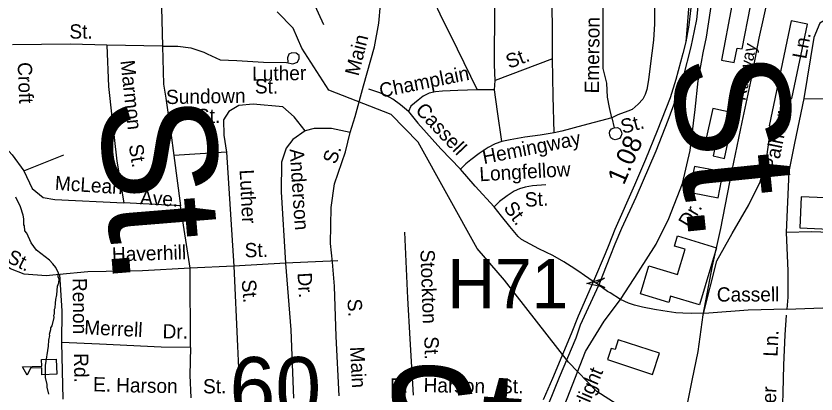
# Model space of a CAD drawing. Extents: x 1553981 to 1780076, y 812965 to 996873.
# Drawn here: x 1633389 to 1634055, y 846130 to 846445 of the extents above; entities that cross this region are included whole.
import ezdxf

# ---------------------------------------------------------------- set-up
doc = ezdxf.new("R2010")
doc.units = 0
for name, color, linetype in [('Exist Aviation Coast Guard Station CELL', 7, 'Continuous'), ('Exist Cultural Warehouse Building Footprint', 7, 'Continuous'), ('Exist Hydrographic Creek Single Shore', 7, 'Continuous'), ('Exist Hydrographic Misc Water Feature', 7, 'Continuous'), ('Exist Railroad Mainline', 7, 'Continuous'), ('Exist Railroad Mainline Label', 7, 'Continuous'), ('Exist Railroad Siding', 7, 'Continuous'), ('Exist Road Non-System Type 51 Label', 7, 'Continuous'), ('Exist Road Primary US Divided Attributed', 7, 'Continuous'), ('Exist Road Primary US Mileage Hundredths English Label', 7, 'Continuous'), ('Exist Road Primary US Ramp 1 Lane  Attributed', 7, 'Continuous'), ('Exist Road Primary US Structure Non-Sys NCDOT Number Label', 7, 'Continuous'), ('Exist Road Secondary Structure Standard Bridge Number Label', 7, 'Continuous'), ('Map Preparation Border County Name Lower Right Label', 7, 'Continuous'), ('Map Preparation County Inset Title Block CELL', 7, 'Continuous')]:
    doc.layers.add(name, color=color, linetype=linetype)

msp = doc.modelspace()

# ---------------------------------------------------------------- linework, layer by layer
at = {"layer": 'Exist Aviation Coast Guard Station CELL'}
msp.add_lwpolyline([(1633422.69, 846146.74), (1633410.45, 846146.41), (1633410.3, 846152.16), (1633400.91, 846151.9), (1633398.05, 846145.94), (1633394.21, 846152.92), (1633410.26, 846153.36), (1633410.11, 846159.11), (1633422.34, 846159.45)], close=True, dxfattribs=at)
at = {"layer": 'Exist Cultural Warehouse Building Footprint'}
for points in [[(1633984.47, 846453.69), (1633975.79, 846408.22), (1633986.51, 846406.17), (1633988.82, 846418.26), (1633993.15, 846417.44), (1633999.93, 846452.96), (1633991.68, 846454.54), (1633995.2, 846473.01), (1633978.35, 846476.23), (1633974.41, 846455.61)], [(1634033.9, 846440.92), (1634015.51, 846353.54), (1634029.44, 846350.61), (1634032.58, 846365.54), (1634028.2, 846366.46), (1634030.43, 846377.02), (1634034.54, 846376.16), (1634047.56, 846438.04)], [(1633968.55, 846367.86), (1633962.42, 846339.25), (1633970.96, 846337.42), (1633969.03, 846328.41), (1633978.45, 846326.4), (1633986.51, 846364.02)], [(1634131, 846366.76), (1634085.55, 846368.8), (1634082.13, 846292.68), (1634042.19, 846294.47), (1634041.03, 846268.7), (1634126.41, 846264.86)], [(1633977.3, 846315.15), (1633953.3, 846319.75), (1633951.31, 846309.33), (1633953.97, 846308.82), (1633951.83, 846297.67), (1633973.17, 846293.58)], [(1633971.85, 846252.1), (1633957.55, 846204.57), (1633933.57, 846211.79), (1633931.97, 846206.48), (1633908.46, 846213.55), (1633915.5, 846236.92), (1633939.36, 846229.74), (1633945.7, 846250.8), (1633936.77, 846253.48), (1633939.3, 846261.89)], [(1633924.25, 846164.29), (1633890.03, 846175.53), (1633887.31, 846167.24), (1633884.06, 846168.31), (1633880.99, 846158.96), (1633918.45, 846146.65)]]:
    msp.add_lwpolyline(points, close=True, dxfattribs=at)
at = {"layer": 'Exist Hydrographic Creek Single Shore'}
msp.add_lwpolyline([(1634012.59, 846102.9), (1633982.46, 846109.27), (1633926.21, 846107.95), (1633902.21, 846113.36), (1633872.21, 846132.43), (1633848.59, 846156.71), (1633795.21, 846225.09), (1633772.59, 846251.39), (1633723.58, 846339.79), (1633700.96, 846362.82), (1633649.09, 846383.16), (1633626.58, 846418.08), (1633619.46, 846434.64), (1633606.09, 846448.46)], dxfattribs=at)
at = {"layer": 'Exist Hydrographic Misc Water Feature'}
msp.add_lwpolyline([(1633416.07, 846130.11), (1633414.86, 846136.11), (1633414.88, 846138.11), (1633413.42, 846144.11), (1633413.49, 846154.11), (1633415.85, 846170.08), (1633416.13, 846175.07), (1633416.92, 846179.06), (1633416.67, 846180.06), (1633417.95, 846184.05), (1633417.95, 846185.3), (1633418.97, 846187.04), (1633420.52, 846194.02), (1633420.29, 846196.02), (1633420.79, 846197.02), (1633420.81, 846201.02), (1633421.32, 846202.01), (1633421.85, 846206), (1633421.88, 846209), (1633422.9, 846212.99), (1633423.45, 846219.98), (1633424.46, 846222.97), (1633424.73, 846225.96), (1633424, 846227.97), (1633424.27, 846230.97), (1633422.05, 846235.48), (1633419.58, 846238.74), (1633416.61, 846241.77), (1633405.92, 846250.1), (1633401.47, 846256.13), (1633397.78, 846264.15), (1633396.29, 846266.16), (1633395.82, 846270.16), (1633395.33, 846271.17), (1633395.37, 846276.17), (1633394.89, 846279.17), (1633392.69, 846286.18), (1633388.75, 846294.21)], dxfattribs=at)
at = {"layer": 'Exist Railroad Mainline'}
for points in [[(1633951.39, 846141.65), (1633956.48, 846165.6), (1633960.67, 846196.14), (1633968.44, 846236.85), (1633975.32, 846267.99), (1633984.76, 846316.59), (1633993.03, 846356.5), (1634000.65, 846391.46), (1634007.34, 846426.37), (1634016.22, 846466.42), (1634025.51, 846516.35)], [(1633946.69, 846118.09), (1633951.39, 846141.65)]]:
    msp.add_lwpolyline(points, dxfattribs=at)
at = {"layer": 'Exist Railroad Siding'}
msp.add_lwpolyline([(1633960.67, 846196.14), (1633972.01, 846241.07), (1633984.65, 846263.84), (1633998.55, 846287.87), (1634008.03, 846306.84), (1634013.72, 846327.71), (1634016.25, 846347.95)], dxfattribs=at)
at = {"layer": 'Exist Road Primary US Divided Attributed'}
for points in [[(1633957.45, 846629.36), (1633954.13, 846617.7), (1633953.15, 846611.96), (1633950.46, 846598.32), (1633949.92, 846589.8), (1633950.37, 846574.2), (1633951.35, 846548.5), (1633952.33, 846527), (1633953.42, 846487.51), (1633952.7, 846468.22), (1633950.19, 846449.61), (1633948.66, 846437.23), (1633946.15, 846423.38)], [(1633874.66, 846222.92), (1633883.24, 846244.77), (1633887.27, 846255.21), (1633893.09, 846268.47), (1633904.88, 846294.26), (1633921.39, 846332.65), (1633931.39, 846358.23), (1633938.11, 846376.24), (1633944.28, 846394.25), (1633950.67, 846419.14), (1633953.31, 846432.48), (1633955.25, 846441.93), (1633956.55, 846452.71)], [(1633946.15, 846423.38), (1633943.62, 846413.74), (1633937.75, 846392.17), (1633933.19, 846376.85), (1633922.33, 846349.29), (1633912.56, 846325.45), (1633903.36, 846304.09), (1633887.26, 846267.22), (1633882.27, 846254.36), (1633879.08, 846246.85), (1633869.26, 846224.26)], [(1633869.26, 846224.26), (1633856.57, 846195.18), (1633850.89, 846180.39), (1633835.29, 846143.17), (1633827.57, 846125.41)], [(1633827.57, 846110.79), (1633841.21, 846144.34), (1633854.84, 846176.99), (1633858.52, 846187.75), (1633873.91, 846220.8), (1633874.66, 846222.92)]]:
    msp.add_lwpolyline(points, dxfattribs=at)
at = {"layer": 'Exist Road Primary US Ramp 1 Lane  Attributed'}
msp.add_lwpolyline([(1633949.2, 846461.09), (1633946.15, 846423.38)], dxfattribs=at)
at = {"layer": 'Map Preparation Border County Name Lower Right Label'}
for p, q in [((1633510.72, 846419.81), (1633464.37, 846420.65)), ((1633835.2, 846409.26), (1633787.58, 846391.19)), ((1633787, 846383.45), (1633787.58, 846391.19)), ((1633787, 846383.45), (1633772.51, 846383.32)), ((1633884.5, 846360.11), (1633886.69, 846351.84)), ((1633525.6, 846286.9), (1633478.63, 846289.51)), ((1633613.18, 846239.25), (1633570.16, 846236.74)), ((1633656.56, 846241.07), (1633613.18, 846239.25)), ((1633869.19, 846224.08), (1633861.98, 846228.94)), ((1633871.55, 846222.5), (1633869.19, 846224.08)), ((1633873.91, 846220.8), (1633871.55, 846222.5)), ((1633880.98, 846215.69), (1633873.91, 846220.8)), ((1633426.71, 846173.05), (1633427.7, 846126.04))]:
    msp.add_line(p, q, dxfattribs=at)
for points in [[(1633891.88, 846209.1), (1633906.86, 846231.97), (1633921.57, 846254.89), (1633932.16, 846276.46), (1633943.37, 846305.38), (1633949.92, 846332.87), (1633954.04, 846367.05), (1633956.38, 846390.86), (1633960.59, 846414.32), (1633963.28, 846427.32), (1633966.69, 846449.25), (1633968.13, 846458.76), (1633969.29, 846475.22), (1633971.26, 846510.02), (1633974.04, 846521.01), (1633977.27, 846528.27), (1633982.3, 846537.51), (1634008.6, 846569.45), (1634023.38, 846579.53), (1634030.46, 846582.58), (1634037.19, 846584.74), (1634040.6, 846585.27)], [(1633628.34, 846473.85), (1633644.65, 846437.95)], [(1633509.64, 846463.11), (1633510.72, 846419.81)], [(1633677.89, 846386.77), (1633687.26, 846419.2), (1633690.77, 846438.86), (1633692.24, 846454.4)], [(1633737.41, 846455.6), (1633741.59, 846446.81), (1633755.83, 846417.7), (1633772.51, 846383.32)], [(1633787.58, 846391.19), (1633786.95, 846404.19), (1633787.36, 846452.93)], [(1633835.2, 846409.26), (1633835.15, 846432.78), (1633834.86, 846454.27)], [(1633884.5, 846360.11), (1633882.58, 846368.88), (1633881.15, 846377.39), (1633880.51, 846388.88), (1633877.45, 846401.28), (1633877.43, 846427.27), (1633877.44, 846452.62)], [(1633920.23, 846452.48), (1633920.14, 846438.44), (1633919.24, 846424.81), (1633916.46, 846403.24), (1633915.21, 846391.67), (1633913.86, 846383.78), (1633912.25, 846379.56), (1633910.45, 846375.61), (1633906.5, 846371.49), (1633901.67, 846367.12), (1633897.92, 846365.67), (1633889.73, 846362.79), (1633884.5, 846360.11)], [(1634134.27, 846437.66), (1634123.25, 846441.21), (1634088.55, 846444.2), (1634066.41, 846443.9), (1634057.73, 846438.81), (1634052.65, 846427.14), (1634044.27, 846376.25)], [(1633464.37, 846420.65), (1633434.3, 846421.42), (1633385.85, 846420.77)], [(1633464.37, 846420.65), (1633465.91, 846386.32), (1633468.61, 846360.87), (1633472.85, 846324.22), (1633478.63, 846289.51)], [(1633510.72, 846419.81), (1633511.6, 846388.13), (1633513.66, 846376.39), (1633517.76, 846347.65), (1633520.1, 846328.87)], [(1633510.72, 846419.81), (1633523.62, 846419.77), (1633534.46, 846418.31), (1633545.02, 846414.79), (1633547.95, 846413.32)], [(1633547.95, 846413.32), (1633558.79, 846408.33), (1633572.57, 846407.75), (1633594.85, 846406.57), (1633613.9, 846406.28)], [(1633613.9, 846406.28), (1633619.18, 846405.11), (1633622.99, 846406.57), (1633624.45, 846409.51), (1633624.45, 846412.15), (1633622.11, 846413.91), (1633618.3, 846414.2), (1633615.95, 846413.03), (1633614.78, 846410.09), (1633615.07, 846406.57)], [(1633836.55, 846347.65), (1633835.7, 846378.28), (1633835.2, 846409.26)], [(1633667.04, 846348.05), (1633671.14, 846361.25), (1633677.89, 846386.77)], [(1633715.37, 846365.55), (1633708.68, 846371.11), (1633702.47, 846375.66), (1633696.76, 846378.71), (1633691.52, 846381.01), (1633682.31, 846384.08)], [(1633772.51, 846383.32), (1633756.52, 846382.95), (1633743.75, 846382.3), (1633737.79, 846381.72), (1633732.51, 846380.66), (1633727.74, 846378.2), (1633723.46, 846374.74), (1633717.41, 846369.78), (1633715.37, 846365.55)], [(1633793.13, 846340.4), (1633789.58, 846365.41), (1633787, 846383.45)], [(1633629.59, 846349.26), (1633620.22, 846360.97), (1633610.84, 846369.18), (1633586.22, 846371.53), (1633574.2, 846370.35), (1633565.99, 846365.37), (1633561.6, 846358.62), (1633561.89, 846345.71), (1633563.94, 846331.63)], [(1634044.27, 846376.25), (1634036.58, 846339.01), (1634031.79, 846315.36), (1634029.7, 846264.77)], [(1634044.27, 846376.25), (1634090.64, 846375.65), (1634141.45, 846373.59)], [(1633715.37, 846365.55), (1633723.28, 846355.73), (1633742.35, 846334.33), (1633758.69, 846317.44)], [(1633884.5, 846360.11), (1633860.46, 846353.82), (1633842.93, 846348.97), (1633836.55, 846347.65)], [(1633667.04, 846348.05), (1633651.28, 846351.31), (1633636.92, 846351.31), (1633629.59, 846349.26)], [(1633886.69, 846351.84), (1633889.44, 846352.08), (1633891.42, 846351.06), (1633892.41, 846349.04), (1633892.89, 846346.78), (1633892.19, 846344.72), (1633891.11, 846343.07), (1633889.34, 846342.33), (1633887.33, 846341.84), (1633885.34, 846342.36), (1633883.87, 846343.61), (1633882.88, 846345.63), (1633882.65, 846347.64), (1633883, 846349.08), (1633884.42, 846351.11), (1633886.69, 846351.84)], [(1633629.59, 846349.26), (1633619.33, 846342.22), (1633613.76, 846334.88), (1633609.66, 846323.15), (1633609.37, 846298.51), (1633613.18, 846239.25)], [(1633652.1, 846240.02), (1633650.63, 846255.57), (1633651.22, 846285.64), (1633653.86, 846305.3), (1633662.95, 846331.99), (1633667.04, 846348.05)], [(1633836.55, 846347.65), (1633825.06, 846345.81), (1633812.14, 846343.99), (1633800.14, 846341.84), (1633793.13, 846340.4)], [(1633376.98, 846338.75), (1633385.74, 846329.24), (1633395.37, 846316.12)], [(1633793.13, 846340.4), (1633787.61, 846338.44), (1633781.87, 846335.43), (1633774.29, 846330.56), (1633767.25, 846325.12), (1633763.24, 846321.9), (1633758.69, 846317.44)], [(1633563.94, 846331.63), (1633520.1, 846328.87)], [(1633563.94, 846331.63), (1633570.16, 846236.74)], [(1633395.37, 846316.12), (1633428.52, 846329.24)], [(1633520.1, 846328.87), (1633525.6, 846286.9)], [(1633395.37, 846316.12), (1633402.31, 846301.47), (1633411.56, 846293.75), (1633421.2, 846292.21), (1633478.63, 846289.51)], [(1633786.65, 846286.21), (1633770.81, 846303.31), (1633758.69, 846317.44)], [(1633425.06, 846229.64), (1633414.03, 846228.7), (1633395.53, 846230.14), (1633384.22, 846234.46), (1633375.79, 846240.43), (1633362.83, 846256.69), (1633344.33, 846284.88), (1633335.49, 846297.84)], [(1633829.79, 846304.34), (1633818.55, 846303.69), (1633812.54, 846302.49), (1633807.76, 846301.04), (1633803.24, 846299.08), (1633797.47, 846295.37), (1633791.19, 846290.42), (1633786.65, 846286.21)], [(1633533.81, 846234.98), (1633525.6, 846286.9)], [(1633861.98, 846228.94), (1633857.13, 846232.19), (1633850.7, 846236.53), (1633844.68, 846240.35), (1633835.52, 846245.54), (1633823.83, 846251.16), (1633809.41, 846259.03), (1633806.68, 846261.29), (1633799.74, 846269.61), (1633792.82, 846278.4), (1633786.65, 846286.21)], [(1633712.22, 846264.89), (1633714.66, 846210.01), (1633716.6, 846176.25), (1633719.25, 846129.37)], [(1634179.23, 846257.87), (1634144.27, 846260.28), (1634095.41, 846263.56), (1634050.94, 846265.19), (1634029.7, 846264.77)], [(1634029.7, 846264.77), (1634031.07, 846232.89), (1634030.95, 846210.86), (1634030.35, 846200.98)], [(1633613.18, 846239.25), (1633617.59, 846183.64), (1633619.65, 846126.83)], [(1633657.66, 846128.82), (1633655.32, 846178.26), (1633653.86, 846220.07), (1633652.1, 846240.02)], [(1633533.81, 846234.98), (1633494.23, 846232.93), (1633448.57, 846232.12), (1633425.06, 846229.64)], [(1633570.16, 846236.74), (1633533.81, 846234.98)], [(1633534.1, 846168.98), (1633533.81, 846234.98)], [(1633570.16, 846236.74), (1633573.04, 846170.24), (1633575.03, 846127.38)], [(1633425.06, 846229.64), (1633427.12, 846199.6), (1633426.71, 846173.05)], [(1633891.88, 846209.1), (1633883.26, 846214.38), (1633880.98, 846215.69)], [(1633832.24, 846088.82), (1633847.58, 846126.67), (1633862.73, 846165.77), (1633878.16, 846190.93), (1633891.88, 846209.1)], [(1634030.35, 846200.98), (1633998.05, 846200.08), (1633965.29, 846197.46), (1633951.33, 846197.41), (1633943.81, 846197.64), (1633937.84, 846197.86), (1633927.16, 846199.41), (1633920.08, 846200.6), (1633910.12, 846202.68), (1633903.63, 846204.39), (1633898.41, 846206.02), (1633891.88, 846209.1)], [(1634030.35, 846200.98), (1634067.75, 846202.18), (1634113.41, 846201.3), (1634147.87, 846200.5), (1634164.31, 846201.03), (1634169.08, 846201.56), (1634174.39, 846202.36), (1634178.1, 846202.89), (1634184.45, 846204.3)], [(1634026.1, 846065.98), (1634026.41, 846069.72), (1634026.43, 846074.47), (1634026.38, 846095.46), (1634026.53, 846112.69), (1634027.18, 846131.44), (1634027.88, 846154.44), (1634028.86, 846179.68), (1634029.99, 846195.92)], [(1633534.1, 846168.98), (1633509.73, 846169.41), (1633458.25, 846171.85), (1633426.71, 846173.05)], [(1633534.1, 846168.98), (1633533.6, 846146), (1633534.21, 846127.07)]]:
    msp.add_lwpolyline(points, dxfattribs=at)
at = {"layer": 'Map Preparation County Inset Title Block CELL'}
msp.add_lwpolyline([(1633878.82, 846218.88), (1633863.94, 846222.15), (1633878.47, 846226.76), (1633871.55, 846222.5)], close=True, dxfattribs=at)

# ---------------------------------------------------------------- texts
at = {"layer": 'Exist Railroad Mainline Label'}
msp.add_text('Railway', height=10.253, rotation=78.78663, dxfattribs=at).set_placement((1633995.67, 846373.95))
at = {"layer": 'Exist Road Non-System Type 51 Label'}
for s, height, rotation, p in [('St.', 11.875, 359.86248, (1633433.26, 846426.11)), ('Emerson', 11.875, 89.49023, (1633873.92, 846380.43)), ('Main', 11.875, 75.92966, (1633673.83, 846394.36)), ('Ln.', 11.875, 79.76263, (1634046.36, 846408.63)), ('St.', 11.875, 20.77841, (1633799.15, 846400.87)), ('Croft', 11.875, 272.37095, (1633390.14, 846406.25)), ('Marmon', 11.875, 276.16046, (1633475.71, 846407.6)), ('St.', 95, 275.82889, (1633933.58, 846408.61)), ('Luther', 11.875, 0.86551, (1633585.4, 846390.94)), ('Champlain', 11.875, 11.45037, (1633692.43, 846376.82)), ('St.', 11.875, 359.51078, (1633587.58, 846380.48)), ('Sundown', 11.875, 1.02431, (1633513.78, 846371.55)), ('Cassell', 11.875, 313.38558, (1633720.47, 846365.89)), ('St.', 95, 274.65724, (1633457.73, 846373.77)), ('St.', 11.875, 1.02431, (1633539.46, 846355.64)), ('Palmer', 11.875, 78.38903, (1634022.09, 846315.01)), ('St.', 11.875, 14.6628, (1633893.72, 846346.75)), ('Hemingway', 11.875, 11.24377, (1633778.17, 846321.59)), ('St.', 11.875, 279.13176, (1633482.63, 846337.33)), ('Anderson', 11.875, 273.86604, (1633616.45, 846334.11)), ('S.', 11.875, 71.30411, (1633655.03, 846320.95)), ('Longfellow', 11.875, 3.29394, (1633774.76, 846307.33)), ('McLean', 11.875, 356.36429, (1633420.95, 846300.13)), ('Luther', 11.875, 272.81651, (1633574.89, 846316.87)), ('Ave.', 11.875, 356.36429, (1633491.82, 846288.21)), ('St.', 11.875, 3.29394, (1633812.57, 846286.05)), ('St.', 11.875, 306.59209, (1633794.03, 846285.16)), ('Dr.', 11.875, 59.37102, (1633949.5, 846267.85)), ('Haverhill', 11.875, 1.76617, (1633468.85, 846240.57)), ('St.', 11.875, 1.29319, (1633579.21, 846244.02)), ('St.', 11.875, 333.61203, (1633380.3, 846240.58)), ('Stockton', 11.875, 271.95907, (1633725.31, 846250.35)), ('Renon', 11.875, 270.4606, (1633435.99, 846226.84)), ('St.', 11.875, 274.83509, (1633576.57, 846225.13)), ('Dr.', 11.875, 273.54949, (1633623.05, 846231.06)), ('Cassell', 11.875, 0.20152, (1633971.99, 846207.22)), ('S.', 11.875, 273.3568, (1633664.59, 846209.29)), ('Merrell', 11.875, 357.27883, (1633445.41, 846180.04)), ('Dr.', 11.875, 359.54181, (1633510.78, 846176.57)), ('Ln.', 11.875, 87.53349, (1634022.46, 846161.19)), ('St.', 11.875, 271.50288, (1633728.57, 846178.17)), ('Main', 11.875, 272.83815, (1633666.78, 846169.47)), ('Rd.', 11.875, 270.68745, (1633437.11, 846164.26)), ('St.', 95, 356.29145, (1633687.09, 846060.99)), ('Starlight', 11.875, 66.97938, (1633854.84, 846095.57)), ('E.', 11.875, 359.16972, (1633452.86, 846132.51)), ('Harson', 11.875, 358.9246, (1633472.09, 846131.9)), ('St.', 11.875, 0.44327, (1633544.5, 846130.78)), ('E.', 11.875, 359.16972, (1633700.02, 846131.49)), ('Harson', 11.875, 358.9246, (1633727.9, 846131.9)), ('St.', 11.875, 0.44327, (1633791.67, 846130.79)), ('Palmer', 11.875, 88.27589, (1634020.07, 846086.21))]:
    msp.add_text(s, height=height, rotation=rotation, dxfattribs=at).set_placement(p)
at = {"layer": 'Exist Road Primary US Mileage Hundredths English Label'}
msp.add_text('1.08', height=15.625, rotation=66.68158, dxfattribs=at).set_placement((1633894.65, 846303.63))
at = {"layer": 'Exist Road Primary US Structure Non-Sys NCDOT Number Label'}
msp.add_text('H71', height=41.01, dxfattribs=at).set_placement((1633747.72, 846201.55))
at = {"layer": 'Exist Road Secondary Structure Standard Bridge Number Label'}
msp.add_text('60', height=51.263, dxfattribs=at).set_placement((1633566.49, 846109.84))

doc.saveas('drawing.dxf')
